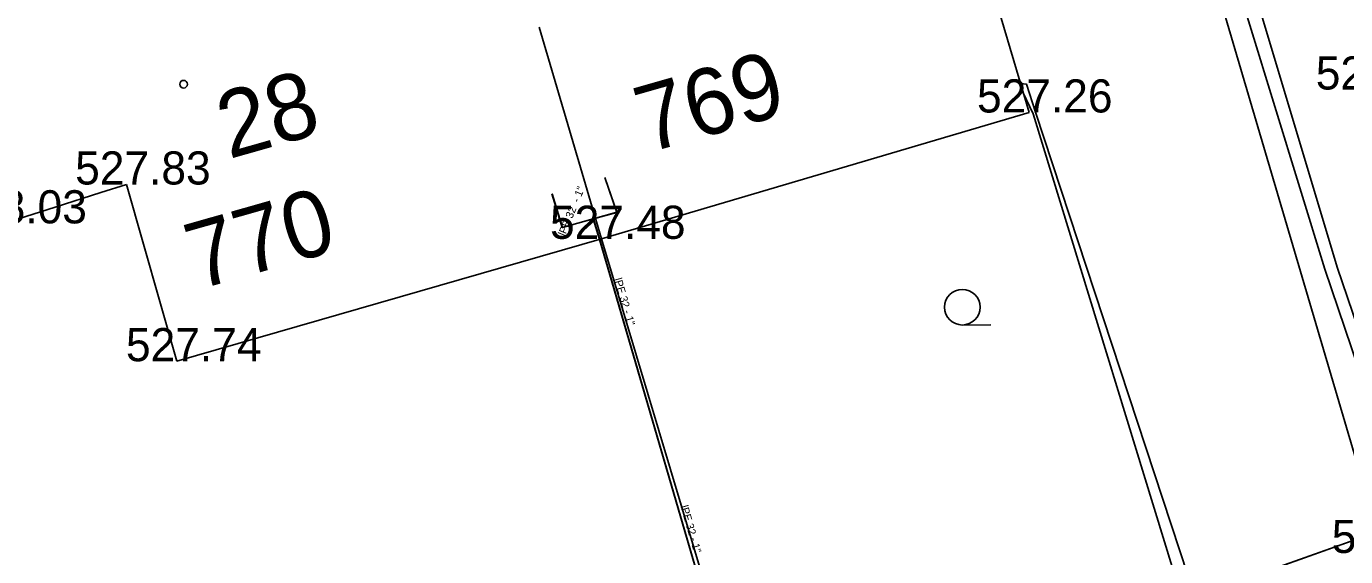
# Model space of a CAD drawing. Extents: x -668867 to -667827, y -1131943 to -1131019.
# Drawn here: x -668763.11 to -668733.24, y -1131271.57 to -1131259.57 of the extents above; entities that cross this region are included whole.
import ezdxf

# ---------------------------------------------------------------- set-up
doc = ezdxf.new("R2010")
doc.units = 0
for name, color, linetype in [('G_Bod_tecka', 7, 'Continuous'), ('G_Bod_vyska', 7, 'Continuous'), ('G_Budovy-znacky', 7, 'Continuous'), ('G_Budovy_Objekty', 7, 'Continuous'), ('G_Budovy_vstupy', 7, 'Continuous'), ('G_Cisla_orientacni', 7, 'Continuous'), ('G_Cisla_popisna', 7, 'Continuous'), ('G_Ploty', 7, 'Continuous'), ('G_Z_ELsilove_podz_kotovane', 7, 'Continuous'), ('G_Z_VODA_podz_kotovane', 7, 'Continuous'), ('G_Zelen-Znacky', 7, 'Continuous'), ('Vrstva 17', 7, 'Continuous'), ('Vrstva 25', 7, 'Continuous'), ('Vrstva 26', 7, 'Continuous'), ('Vrstva 4', 7, 'Continuous')]:
    doc.layers.add(name, color=color, linetype=linetype)

msp = doc.modelspace()

# ---------------------------------------------------------------- linework, layer by layer
at = {"layer": 'G_Bod_tecka'}
for p, q in [((-668740.41, -1131261.52), (-668740.41, -1131261.52)), ((-668760.84, -1131263.15), (-668760.84, -1131263.15)), ((-668750.09, -1131264.38), (-668750.09, -1131264.38)), ((-668759.7, -1131267.15), (-668759.7, -1131267.15))]:
    msp.add_line(p, q, dxfattribs=at)
at = {"layer": 'G_Budovy-znacky'}
msp.add_circle((-668759.55, -1131260.88), 0.0875, dxfattribs=at)
at = {"layer": 'G_Budovy_Objekty'}
for p, q in [((-668741.66, -1131257.3), (-668740.41, -1131261.52)), ((-668751.5, -1131259.59), (-668750.09, -1131264.38)), ((-668750.09, -1131264.38), (-668740.41, -1131261.52)), ((-668761.42, -1131263.33), (-668760.84, -1131263.15)), ((-668760.84, -1131263.15), (-668759.7, -1131267.15)), ((-668763.62, -1131264.03), (-668762.46, -1131263.66)), ((-668759.7, -1131267.15), (-668750.09, -1131264.38))]:
    msp.add_line(p, q, dxfattribs=at)
at = {"layer": 'G_Budovy_vstupy'}
msp.add_line((-668762.46, -1131263.66), (-668761.42, -1131263.33), dxfattribs=at)
at = {"layer": 'G_Ploty'}
for p, q in [((-668736.96, -1131255.97), (-668732.46, -1131271.25)), ((-668750.09, -1131264.38), (-668746.55, -1131276.21))]:
    msp.add_line(p, q, dxfattribs=at)
at = {"layer": 'G_Z_ELsilove_podz_kotovane'}
for points in [[(-668824.68, -1131279.89), (-668823.45, -1131282.62), (-668821.65, -1131283.52), (-668819.25, -1131283.48), (-668781.4, -1131282.45), (-668767.9, -1131280.99), (-668756.33, -1131278.73), (-668746.05, -1131275.82), (-668732.91, -1131271.15), (-668722.68, -1131266.71), (-668712.69, -1131261.39), (-668708.66, -1131258.98), (-668688.4, -1131244.12), (-668683.88, -1131239.34), (-668683.15, -1131238.05), (-668681.69, -1131233.48), (-668683.06, -1131228.03), (-668698.23, -1131209.83), (-668707.741, -1131197.76)], [(-668731.34, -1131271.177), (-668733.433, -1131265.019), (-668736.214, -1131255.756), (-668736.261, -1131255.77), (-668736.547, -1131255.851), (-668733.716, -1131265.069), (-668731.61, -1131271.274)], [(-668740.613, -1131260.831), (-668740.603, -1131260.864), (-668740.54, -1131261.078), (-668740.32, -1131261.552), (-668736.733, -1131273.226), (-668736.696, -1131273.453), (-668736.734, -1131273.664), (-668736.927, -1131273.782), (-668742.088, -1131275.635), (-668746.3, -1131277.136), (-668753.019, -1131279.211), (-668757.405, -1131280.3), (-668757.766, -1131280.173), (-668757.968, -1131279.86), (-668757.999, -1131279.5), (-668758.233, -1131279.234), (-668758.518, -1131279.174), (-668758.508, -1131279.209), (-668758.371, -1131279.293), (-668758.248, -1131279.603), (-668758.264, -1131279.766), (-668758.368, -1131280.053), (-668758.622, -1131280.247), (-668763.258, -1131280.996)], [(-668731.776, -1131271.722), (-668735.731, -1131273.428), (-668736.05, -1131273.42), (-668736.258, -1131273.322), (-668736.424, -1131273.185), (-668740.263, -1131261.51), (-668740.469, -1131260.876), (-668740.603, -1131260.864), (-668740.604, -1131260.864), (-668740.613, -1131260.831)]]:
    msp.add_lwpolyline(points, dxfattribs=at)
at = {"layer": 'G_Z_VODA_podz_kotovane'}
for points in [[(-668750.27, -1131263.93), (-668749.74, -1131263.78), (-668750.01, -1131262.99)], [(-668750.13, -1131264.4), (-668750.27, -1131263.93), (-668750.98, -1131264.12), (-668751.21, -1131263.36)], [(-668750.13, -1131264.4), (-668745.71, -1131279.52), (-668745.66, -1131279.72)]]:
    msp.add_lwpolyline(points, dxfattribs=at)
at = {"layer": 'G_Zelen-Znacky'}
msp.add_line((-668741.922, -1131266.33), (-668741.272, -1131266.327), dxfattribs=at)
msp.add_circle((-668741.922, -1131265.927), 0.403, dxfattribs=at)
at = {"layer": 'Vrstva 17'}
msp.add_line((-668746.05, -1131275.82), (-668732.91, -1131271.15), dxfattribs=at)
at = {"layer": 'Vrstva 25'}
for points in [[(-668750.275, -1131263.925), (-668749.743, -1131263.777), (-668750.014, -1131262.989)], [(-668750.131, -1131264.395), (-668750.275, -1131263.925), (-668750.975, -1131264.125), (-668751.205, -1131263.362)]]:
    msp.add_lwpolyline(points, dxfattribs=at)
at = {"layer": 'Vrstva 26'}
msp.add_lwpolyline([(-668750.131, -1131264.395), (-668745.71, -1131279.524), (-668745.656, -1131279.717)], dxfattribs=at)

# ---------------------------------------------------------------- texts
at = {"layer": 'G_Bod_vyska'}
for s, p in [('527.06', (-668733.919, -1131261)), ('527.26', (-668741.588, -1131261.52)), ('527.83', (-668762.004, -1131263.15)), ('528.03', (-668764.806, -1131264.03)), ('527.48', (-668751.254, -1131264.38)), ('527.74', (-668760.854, -1131267.15)), ('526.44', (-668733.558, -1131271.49))]:
    msp.add_text(s, height=0.75, dxfattribs=at).set_placement(p)
at = {"layer": 'G_Cisla_orientacni'}
msp.add_text('28', height=1.5, rotation=15.8674, dxfattribs=at).set_placement((-668758.525, -1131262.578))
at = {"layer": 'G_Cisla_popisna'}
for s, p in [('769', (-668749.058, -1131262.445)), ('770', (-668759.235, -1131265.54))]:
    msp.add_text(s, height=1.5, rotation=15.8674, dxfattribs=at).set_placement(p)
at = {"layer": 'Vrstva 4'}
for s, rotation, p in [('lPE 32  - 1"', 67.5082, (-668750.916, -1131264.331)), ('lPE 32 - 1"', 286.3076, (-668749.805, -1131265.292)), ('lPE 32 - 1"', 286.1722, (-668748.302, -1131270.437))]:
    msp.add_text(s, height=0.17551, rotation=rotation, dxfattribs=at).set_placement(p)

doc.saveas('drawing.dxf')
